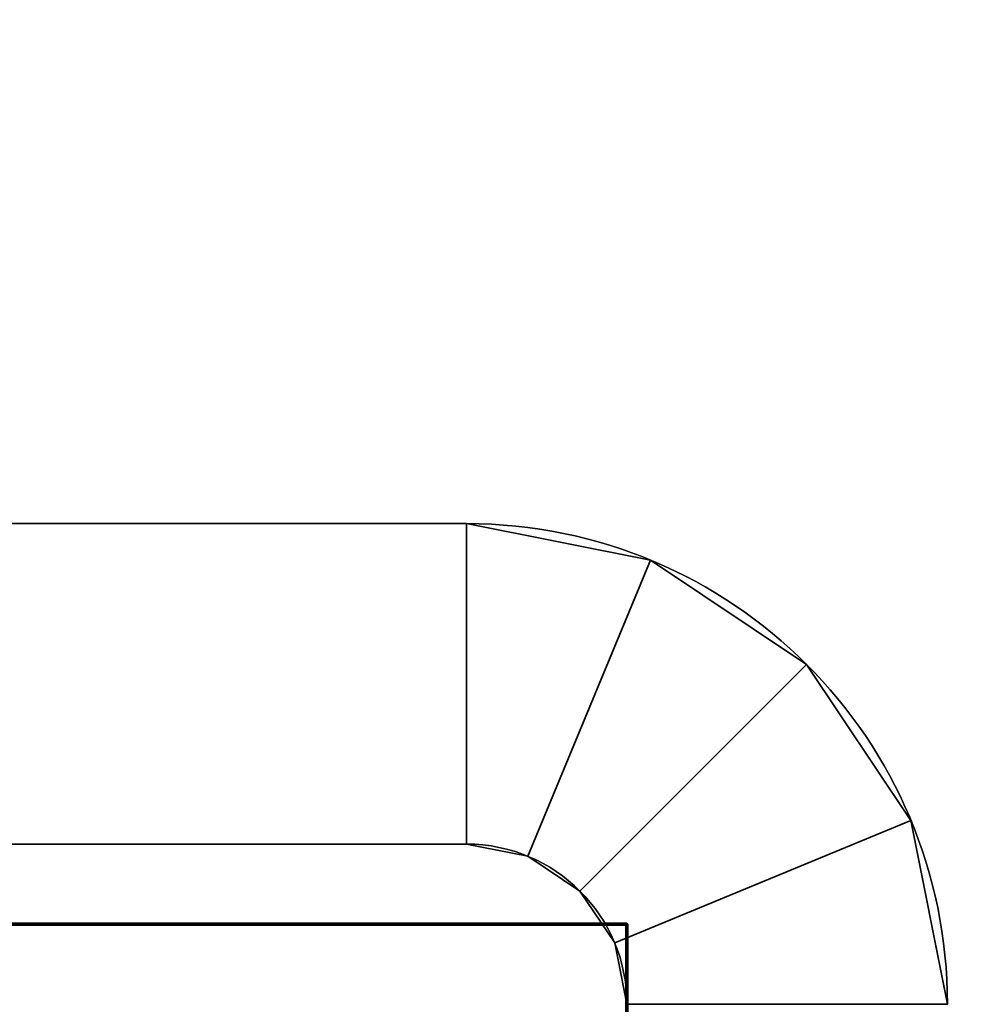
# Model space of a CAD drawing. Header units: millimetres. Extents: x -503 to 6703, y -110 to 249.
# Tile 557 of 656: x 1879 to 1885, y -3 to 3. Entities that reach past the tile are written whole.
import ezdxf

# ---------------------------------------------------------------- set-up
doc = ezdxf.new("R2010")
doc.units = ezdxf.units.MM
doc.layers.add('151', color=7, linetype='Continuous', true_color=0xffffff)

# ---------------------------------------------------------------- blocks, each defined once
blk = doc.blocks.new('UG_SURFACE_002')
at = {"layer": '151', "color": 252, "linetype": 'Continuous', "lineweight": 35}
for points in [[(2052.5, -9.3, 2212.25), (2052.5, 230.4, 2212.25), (947.5, 230.4, 2212.25), (947.5, -9.3, 2212.25)], [(1097.5, -9.3, 2062.2499), (1097.5, 230.4, 2062.2499), (1902.5, 230.4, 2062.2499), (1902.5, -9.3, 2062.2499)]]:
    blk.add_3dface(points, dxfattribs=at)
blk = doc.blocks.new('UG_SURFACE_188')
at = {"layer": '151', "color": 18, "linetype": 'Continuous', "lineweight": 70}
for points in [[(1864.5, -2.5, 344.25), (1882.5001, -2.5, 344.25), (1882.5001, -2.5, 309.25), (1864.5, -2.5, 309.25)], [(1864.5, -24.5, 309.25), (1864.5, -2.5, 309.25), (1882.5001, -2.5, 309.25), (1882.5001, -27.5, 309.25)], [(1882.5001, -27.5, 344.25), (1882.5001, -2.5, 344.25), (1864.5, -2.5, 344.25), (1864.5, -24.5, 344.25)], [(1882.5001, -2.5, 344.25), (1882.5001, -27.5, 344.25), (1882.5001, -27.5, 309.25), (1882.5001, -2.5, 309.25)]]:
    blk.add_3dface(points, dxfattribs=at)
blk = doc.blocks.new('UG_SURFACE_189')
at = {"layer": '151', "color": 252, "linetype": 'Continuous', "lineweight": 35}
for points in [[(1881.5, 0, 342.75), (1881.5, 0, 310.75), (1875, 0, 310.75), (1875, 0, 342.75)], [(1881.5, -2, 310.75), (1875, -2, 310.75), (1875, 0, 310.75), (1881.5, 0, 310.75)], [(1881.5, 0, 342.75), (1875, 0, 342.75), (1875, -2, 342.75), (1881.5, -2, 342.75)], [(1881.5, 0, 310.75), (1882.648, -0.2284, 310.75), (1881.8827, -2.0761, 310.75), (1881.5, -2, 310.75)], [(1881.5, -2, 342.75), (1881.8827, -2.0761, 342.75), (1882.648, -0.2284, 342.75), (1881.5, 0, 342.75)], [(1881.5, 0, 310.75), (1881.5, 0, 342.75), (1882.648, -0.2284, 342.75), (1882.648, -0.2284, 310.75)], [(1882.648, -0.2284, 310.75), (1883.6213, -0.8787, 310.75), (1882.2072, -2.2929, 310.75), (1881.8827, -2.0761, 310.75)], [(1881.8827, -2.0761, 342.75), (1882.2072, -2.2929, 342.75), (1883.6213, -0.8787, 342.75), (1882.648, -0.2284, 342.75)], [(1882.648, -0.2284, 310.75), (1882.648, -0.2284, 342.75), (1883.6213, -0.8787, 342.75), (1883.6213, -0.8787, 310.75)], [(1883.6213, -0.8787, 310.75), (1884.2716, -1.8519, 310.75), (1882.4239, -2.6173, 310.75), (1882.2072, -2.2929, 310.75)], [(1882.2072, -2.2929, 342.75), (1882.4239, -2.6173, 342.75), (1884.2716, -1.8519, 342.75), (1883.6213, -0.8787, 342.75)], [(1883.6213, -0.8787, 310.75), (1883.6213, -0.8787, 342.75), (1884.2716, -1.8519, 342.75), (1884.2716, -1.8519, 310.75)], [(1882.5001, -3, 310.75), (1882.4239, -2.6173, 310.75), (1884.2716, -1.8519, 310.75), (1884.5, -3, 310.75)], [(1884.5, -3, 342.75), (1884.2716, -1.8519, 342.75), (1882.4239, -2.6173, 342.75), (1882.5001, -3, 342.75)], [(1884.2716, -1.8519, 310.75), (1884.2716, -1.8519, 342.75), (1884.5, -3, 342.75), (1884.5, -3, 310.75)], [(1881.5, -2, 342.75), (1875, -2, 342.75), (1875, -2, 310.75), (1881.5, -2, 310.75)], [(1881.8827, -2.0761, 310.75), (1881.8827, -2.0761, 342.75), (1881.5, -2, 342.75), (1881.5, -2, 310.75)], [(1882.2072, -2.2929, 310.75), (1882.2072, -2.2929, 342.75), (1881.8827, -2.0761, 342.75), (1881.8827, -2.0761, 310.75)], [(1882.4239, -2.6173, 310.75), (1882.4239, -2.6173, 342.75), (1882.2072, -2.2929, 342.75), (1882.2072, -2.2929, 310.75)], [(1882.5001, -3, 310.75), (1882.5001, -3, 342.75), (1882.4239, -2.6173, 342.75), (1882.4239, -2.6173, 310.75)]]:
    blk.add_3dface(points, dxfattribs=at)
blk = doc.blocks.new('UG_SURFACE_194')
at = {"layer": '151', "color": 18, "linetype": 'Continuous', "lineweight": 70}
for points in [[(1864.5, -2.5, 1779.25), (1882.5001, -2.5, 1779.25), (1882.5001, -2.5, 1744.2501), (1864.5, -2.5, 1744.2501)], [(1864.5, -24.5, 1744.2501), (1864.5, -2.5, 1744.2501), (1882.5001, -2.5, 1744.2501), (1882.5001, -27.5, 1744.2501)], [(1882.5001, -27.5, 1779.25), (1882.5001, -2.5, 1779.25), (1864.5, -2.5, 1779.25), (1864.5, -24.5, 1779.25)], [(1882.5001, -2.5, 1779.25), (1882.5001, -27.5, 1779.25), (1882.5001, -27.5, 1744.2501), (1882.5001, -2.5, 1744.2501)]]:
    blk.add_3dface(points, dxfattribs=at)
blk = doc.blocks.new('UG_SURFACE_195')
at = {"layer": '151', "color": 252, "linetype": 'Continuous', "lineweight": 35}
for points in [[(1881.5, 0, 1777.75), (1881.5, 0, 1745.75), (1875, 0, 1745.75), (1875, 0, 1777.75)], [(1881.5, -2, 1745.75), (1875, -2, 1745.75), (1875, 0, 1745.75), (1881.5, 0, 1745.75)], [(1881.5, 0, 1777.75), (1875, 0, 1777.75), (1875, -2, 1777.75), (1881.5, -2, 1777.75)], [(1881.5, 0, 1745.75), (1882.648, -0.2284, 1745.75), (1881.8827, -2.0761, 1745.75), (1881.5, -2, 1745.75)], [(1881.5, -2, 1777.75), (1881.8827, -2.0761, 1777.75), (1882.648, -0.2284, 1777.75), (1881.5, 0, 1777.75)], [(1881.5, 0, 1745.75), (1881.5, 0, 1777.75), (1882.648, -0.2284, 1777.75), (1882.648, -0.2284, 1745.75)], [(1882.648, -0.2284, 1745.75), (1883.6213, -0.8787, 1745.75), (1882.2072, -2.2929, 1745.75), (1881.8827, -2.0761, 1745.75)], [(1881.8827, -2.0761, 1777.75), (1882.2072, -2.2929, 1777.75), (1883.6213, -0.8787, 1777.75), (1882.648, -0.2284, 1777.75)], [(1882.648, -0.2284, 1745.75), (1882.648, -0.2284, 1777.75), (1883.6213, -0.8787, 1777.75), (1883.6213, -0.8787, 1745.75)], [(1883.6213, -0.8787, 1745.75), (1884.2716, -1.8519, 1745.75), (1882.4239, -2.6173, 1745.75), (1882.2072, -2.2929, 1745.75)], [(1882.2072, -2.2929, 1777.75), (1882.4239, -2.6173, 1777.75), (1884.2716, -1.8519, 1777.75), (1883.6213, -0.8787, 1777.75)], [(1883.6213, -0.8787, 1745.75), (1883.6213, -0.8787, 1777.75), (1884.2716, -1.8519, 1777.75), (1884.2716, -1.8519, 1745.75)], [(1882.5001, -3, 1745.75), (1882.4239, -2.6173, 1745.75), (1884.2716, -1.8519, 1745.75), (1884.5, -3, 1745.75)], [(1884.5, -3, 1777.75), (1884.2716, -1.8519, 1777.75), (1882.4239, -2.6173, 1777.75), (1882.5001, -3, 1777.75)], [(1884.2716, -1.8519, 1745.75), (1884.2716, -1.8519, 1777.75), (1884.5, -3, 1777.75), (1884.5, -3, 1745.75)], [(1881.5, -2, 1777.75), (1875, -2, 1777.75), (1875, -2, 1745.75), (1881.5, -2, 1745.75)], [(1881.8827, -2.0761, 1745.75), (1881.8827, -2.0761, 1777.75), (1881.5, -2, 1777.75), (1881.5, -2, 1745.75)], [(1882.2072, -2.2929, 1745.75), (1882.2072, -2.2929, 1777.75), (1881.8827, -2.0761, 1777.75), (1881.8827, -2.0761, 1745.75)], [(1882.4239, -2.6173, 1745.75), (1882.4239, -2.6173, 1777.75), (1882.2072, -2.2929, 1777.75), (1882.2072, -2.2929, 1745.75)], [(1882.5001, -3, 1745.75), (1882.5001, -3, 1777.75), (1882.4239, -2.6173, 1777.75), (1882.4239, -2.6173, 1745.75)]]:
    blk.add_3dface(points, dxfattribs=at)
blk = doc.blocks.new('UG_SURFACE_200')
at = {"layer": '151', "color": 18, "linetype": 'Continuous', "lineweight": 70}
for points in [[(1864.5, -2.5, 1529.25), (1882.5001, -2.5, 1529.25), (1882.5001, -2.5, 1494.2501), (1864.5, -2.5, 1494.2501)], [(1864.5, -24.5, 1494.2501), (1864.5, -2.5, 1494.2501), (1882.5001, -2.5, 1494.2501), (1882.5001, -27.5, 1494.2501)], [(1882.5001, -27.5, 1529.25), (1882.5001, -2.5, 1529.25), (1864.5, -2.5, 1529.25), (1864.5, -24.5, 1529.25)], [(1882.5001, -2.5, 1529.25), (1882.5001, -27.5, 1529.25), (1882.5001, -27.5, 1494.2501), (1882.5001, -2.5, 1494.2501)]]:
    blk.add_3dface(points, dxfattribs=at)
blk = doc.blocks.new('UG_SURFACE_201')
at = {"layer": '151', "color": 252, "linetype": 'Continuous', "lineweight": 35}
for points in [[(1881.5, 0, 1527.75), (1881.5, 0, 1495.75), (1875, 0, 1495.75), (1875, 0, 1527.75)], [(1881.5, -2, 1495.75), (1875, -2, 1495.75), (1875, 0, 1495.75), (1881.5, 0, 1495.75)], [(1881.5, 0, 1527.75), (1875, 0, 1527.75), (1875, -2, 1527.75), (1881.5, -2, 1527.75)], [(1881.5, 0, 1495.75), (1882.648, -0.2284, 1495.75), (1881.8827, -2.0761, 1495.75), (1881.5, -2, 1495.75)], [(1881.5, -2, 1527.75), (1881.8827, -2.0761, 1527.75), (1882.648, -0.2284, 1527.75), (1881.5, 0, 1527.75)], [(1881.5, 0, 1495.75), (1881.5, 0, 1527.75), (1882.648, -0.2284, 1527.75), (1882.648, -0.2284, 1495.75)], [(1882.648, -0.2284, 1495.75), (1883.6213, -0.8787, 1495.75), (1882.2072, -2.2929, 1495.75), (1881.8827, -2.0761, 1495.75)], [(1881.8827, -2.0761, 1527.75), (1882.2072, -2.2929, 1527.75), (1883.6213, -0.8787, 1527.75), (1882.648, -0.2284, 1527.75)], [(1882.648, -0.2284, 1495.75), (1882.648, -0.2284, 1527.75), (1883.6213, -0.8787, 1527.75), (1883.6213, -0.8787, 1495.75)], [(1883.6213, -0.8787, 1495.75), (1884.2716, -1.8519, 1495.75), (1882.4239, -2.6173, 1495.75), (1882.2072, -2.2929, 1495.75)], [(1882.2072, -2.2929, 1527.75), (1882.4239, -2.6173, 1527.75), (1884.2716, -1.8519, 1527.75), (1883.6213, -0.8787, 1527.75)], [(1883.6213, -0.8787, 1495.75), (1883.6213, -0.8787, 1527.75), (1884.2716, -1.8519, 1527.75), (1884.2716, -1.8519, 1495.75)], [(1882.5001, -3, 1495.75), (1882.4239, -2.6173, 1495.75), (1884.2716, -1.8519, 1495.75), (1884.5, -3, 1495.75)], [(1884.5, -3, 1527.75), (1884.2716, -1.8519, 1527.75), (1882.4239, -2.6173, 1527.75), (1882.5001, -3, 1527.75)], [(1884.2716, -1.8519, 1495.75), (1884.2716, -1.8519, 1527.75), (1884.5, -3, 1527.75), (1884.5, -3, 1495.75)], [(1881.5, -2, 1527.75), (1875, -2, 1527.75), (1875, -2, 1495.75), (1881.5, -2, 1495.75)], [(1881.8827, -2.0761, 1495.75), (1881.8827, -2.0761, 1527.75), (1881.5, -2, 1527.75), (1881.5, -2, 1495.75)], [(1882.2072, -2.2929, 1495.75), (1882.2072, -2.2929, 1527.75), (1881.8827, -2.0761, 1527.75), (1881.8827, -2.0761, 1495.75)], [(1882.4239, -2.6173, 1495.75), (1882.4239, -2.6173, 1527.75), (1882.2072, -2.2929, 1527.75), (1882.2072, -2.2929, 1495.75)], [(1882.5001, -3, 1495.75), (1882.5001, -3, 1527.75), (1882.4239, -2.6173, 1527.75), (1882.4239, -2.6173, 1495.75)]]:
    blk.add_3dface(points, dxfattribs=at)

msp = doc.modelspace()

# ---------------------------------------------------------------- linework, layer by layer
at = {"layer": '151', "color": 251, "linetype": 'Continuous', "lineweight": -3, "true_color": 0x636466}
for p, q in [((1881.5, 0, 310.75), (1875, 0, 310.75)), ((1875, 0, 342.75), (1881.5, 0, 342.75)), ((1881.5, 0, 1745.75), (1875, 0, 1745.75)), ((1875, 0, 1777.75), (1881.5, 0, 1777.75)), ((1881.5, 0, 1495.75), (1875, 0, 1495.75)), ((1875, 0, 1527.75), (1881.5, 0, 1527.75)), ((1881.5, 0, 342.75), (1881.5, 0, 310.75)), ((1881.5, 0, 1777.75), (1881.5, 0, 1745.75)), ((1881.5, 0, 1527.75), (1881.5, 0, 1495.75)), ((1875, -2, 342.75), (1881.5, -2, 342.75)), ((1881.5, -2, 310.75), (1875, -2, 310.75)), ((1875, -2, 1777.75), (1881.5, -2, 1777.75)), ((1881.5, -2, 1745.75), (1875, -2, 1745.75)), ((1875, -2, 1527.75), (1881.5, -2, 1527.75)), ((1881.5, -2, 1495.75), (1875, -2, 1495.75)), ((1881.5, -2, 342.75), (1881.5, -2, 310.75)), ((1881.5, -2, 1777.75), (1881.5, -2, 1745.75)), ((1881.5, -2, 1527.75), (1881.5, -2, 1495.75)), ((1864.5, -2.5, 309.25), (1882.5, -2.5, 309.25)), ((1882.5, -2.5, 344.25), (1864.5, -2.5, 344.25)), ((1864.5, -2.5, 1744.25), (1882.5, -2.5, 1744.25)), ((1882.5, -2.5, 1779.25), (1864.5, -2.5, 1779.25)), ((1882.5, -2.5, 1529.25), (1864.5, -2.5, 1529.25)), ((1864.5, -2.5, 1494.25), (1882.5, -2.5, 1494.25)), ((1882.5, -27.5, 344.25), (1882.5, -2.5, 344.25)), ((1882.5, -2.5, 309.25), (1882.5, -2.5, 344.25)), ((1882.5, -27.5, 309.25), (1882.5, -2.5, 309.25)), ((1882.5, -27.5, 1744.25), (1882.5, -2.5, 1744.25)), ((1882.5, -27.5, 1779.25), (1882.5, -2.5, 1779.25)), ((1882.5, -2.5, 1744.25), (1882.5, -2.5, 1779.25)), ((1882.5, -27.5, 1529.25), (1882.5, -2.5, 1529.25)), ((1882.5, -2.5, 1494.25), (1882.5, -2.5, 1529.25)), ((1882.5, -27.5, 1494.25), (1882.5, -2.5, 1494.25))]:
    msp.add_line(p, q, dxfattribs=at)
for centre, radius in [((1881.5, -3, 342.75), 3), ((1881.5, -3, 1777.75), 3), ((1881.5, -3, 1527.75), 3), ((1881.5, -3, 342.75), 1), ((1881.5, -3, 1777.75), 1), ((1881.5, -3, 1527.75), 1)]:
    msp.add_arc(centre, radius, 0, 90, dxfattribs=at)
at = {"layer": '151', "color": 251, "linetype": 'Continuous', "lineweight": -3, "true_color": 0x636466, "extrusion": (0, 0, -1)}
for centre, radius in [((-1881.5, -3, -310.75), 3), ((-1881.5, -3, -1745.75), 3), ((-1881.5, -3, -1495.75), 3), ((-1881.5, -3, -310.75), 1), ((-1881.5, -3, -1745.75), 1), ((-1881.5, -3, -1495.75), 1)]:
    msp.add_arc(centre, radius, 90, 180, dxfattribs=at)

# ---------------------------------------------------------------- block references
at = {"layer": '151', "color": 251, "linetype": 'Continuous', "lineweight": -3, "true_color": 0x636466}
for name in ['UG_SURFACE_002', 'UG_SURFACE_189', 'UG_SURFACE_195', 'UG_SURFACE_201', 'UG_SURFACE_188', 'UG_SURFACE_194', 'UG_SURFACE_200']:
    msp.add_blockref(name, (0, 0), dxfattribs=at)

doc.saveas('drawing.dxf')
